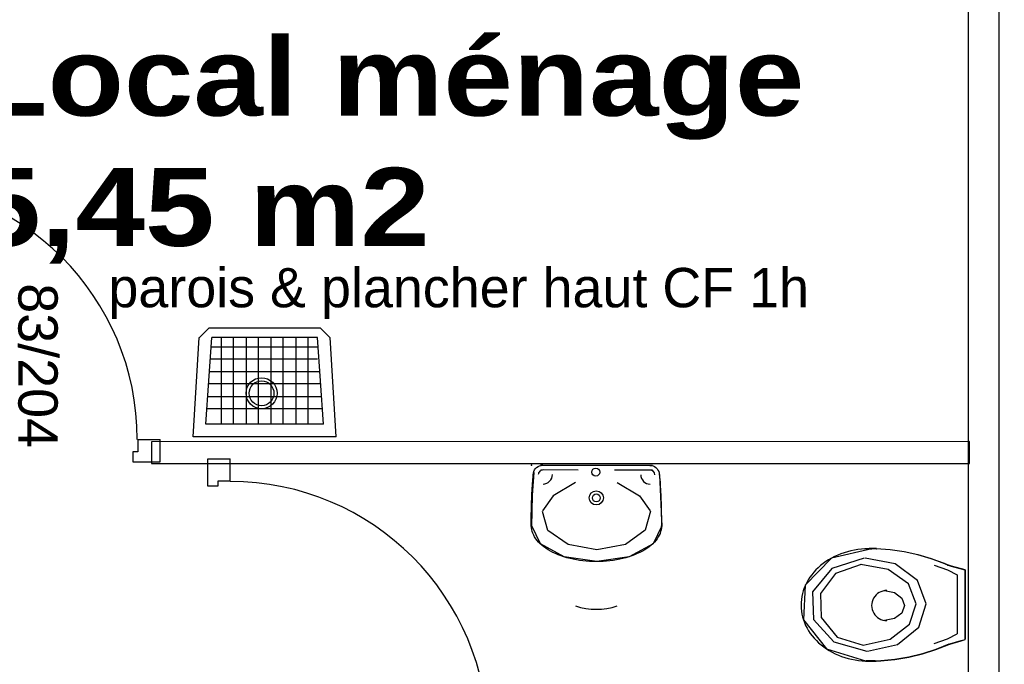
# Model space of a CAD drawing. Header units: millimetres. Extents: x -15 to 127, y -65 to 67.
# Tile 403 of 476: x 112.221 to 112.538, y 29.246 to 29.454. Entities that reach past the tile are written whole.
import ezdxf

# ---------------------------------------------------------------- set-up
doc = ezdxf.new("R2010")
doc.units = ezdxf.units.MM
doc.header["$MEASUREMENT"] = 0
doc.layers.add('Calque 5', color=7, linetype='Continuous')
doc.styles.get("Standard").update_dxf_attribs({"font": 'BKANT.TTF'})

# ---------------------------------------------------------------- blocks, each defined once
blk = doc.blocks.new('PD_31749')
at = {"layer": 'Calque 5', "color": 0}
for p, q in [((44.95858533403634, -37.64325977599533), (44.9562429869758, -37.64326091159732)), ((44.98716367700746, -37.65014822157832), (44.98717449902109, -37.67247022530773)), ((44.98458109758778, -37.65173398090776), (44.98459033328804, -37.67078397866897)), ((44.95827371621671, -37.67945992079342), (44.95526179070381, -37.67946138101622))]:
    blk.add_line(p, q, dxfattribs=at)
for points in [[(44.98711485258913, -37.6501962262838), (44.98274434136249, -37.64898458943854), (44.98144448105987, -37.64855978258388), (44.98163669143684, -37.64860613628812), (44.98047544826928, -37.64811568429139), (44.9762229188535, -37.64653915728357), (44.97187077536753, -37.64526311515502), (44.96744022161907, -37.64429376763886), (44.96295284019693, -37.64363584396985), (44.9584304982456, -37.64329254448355), (44.95858535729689, -37.6433077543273), (44.95624301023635, -37.64330888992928), (44.95704893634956, -37.64338056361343), (44.95597861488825, -37.64336360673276), (44.95483549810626, -37.64339347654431), (44.95369582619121, -37.64347283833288), (44.95256272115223, -37.64360146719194), (44.9514392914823, -37.64377901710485), (44.95032861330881, -37.64400500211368), (44.94923373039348, -37.64427879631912), (44.94815764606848, -37.64459965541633), (44.94710330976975, -37.64496669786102), (44.94607361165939, -37.64537891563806), (44.94507136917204, -37.64583518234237), (44.94409933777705, -37.64633424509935), (44.94316017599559, -37.64687473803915), (44.94225645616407, -37.64745517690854), (44.94139066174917, -37.64807397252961), (44.94056516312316, -37.64872942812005), (44.93978222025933, -37.64941974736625), (44.93904398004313, -37.65014303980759), (44.93835247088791, -37.65089731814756), (44.93770958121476, -37.65168052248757), (44.9371170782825, -37.65249049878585), (44.93657658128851, -37.65332503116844), (44.9360895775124, -37.65418183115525), (44.93565739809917, -37.65505855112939), (44.935281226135, -37.65595278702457), (44.93496209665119, -37.65686208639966), (44.9347008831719, -37.65778395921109), (44.93449830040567, -37.65871587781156), (44.93435490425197, -37.65965529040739), (44.93427108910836, -37.66059961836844), (44.93424707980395, -37.66154627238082), (44.9342829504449, -37.66249266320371), (44.93437859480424, -37.6634361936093), (44.93453375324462, -37.66437427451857), (44.93474800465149, -37.66530434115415), (44.93502075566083, -37.66622383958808), (44.93535126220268, -37.66713025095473), (44.93573861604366, -37.66802109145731), (44.93618175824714, -37.66889391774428), (44.93667947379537, -37.66974633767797), (44.9372303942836, -37.67057601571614), (44.93783301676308, -37.67138067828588), (44.93848568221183, -37.67215811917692), (44.93918660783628, -37.67290620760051), (44.93993386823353, -37.67362289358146), (44.94072541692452, -37.67430621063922), (44.94155908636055, -37.6749542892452), (44.94243258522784, -37.67556534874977), (44.94334352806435, -37.67613771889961), (44.94428941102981, -37.67666982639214), (44.94526764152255, -37.67716021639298), (44.94627554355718, -37.67760754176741), (44.94731035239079, -37.67801058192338), (44.94836922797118, -37.67836822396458), (44.94944927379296, -37.67867949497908), (44.95054752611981, -37.67894353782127), (44.95166097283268, -37.67915962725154), (44.95278656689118, -37.67932717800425), (44.95392122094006, -37.67944572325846), (44.95506182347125, -37.67951494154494), (44.95526181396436, -37.6795093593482), (44.95827373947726, -37.67950789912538), (44.95844808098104, -37.67955953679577), (44.95997061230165, -37.67947790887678), (44.96448321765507, -37.67902421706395), (44.968953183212, -37.67825684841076), (44.97335873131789, -37.67717953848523), (44.9776783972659, -37.67579754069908), (44.98189113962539, -37.67411758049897), (44.98145693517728, -37.67424824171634), (44.98579971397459, -37.67294068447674), (44.98712573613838, -37.67260629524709), (44.98717452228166, -37.6725182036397), (44.98716370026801, -37.65019619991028)], [(44.95704891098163, -37.64333258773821), (44.9440504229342, -37.64631293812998), (44.93564189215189, -37.65504459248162), (44.93502847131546, -37.66619923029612), (44.94244398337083, -37.67552494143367), (44.95506179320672, -37.67946696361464)], [(44.95843047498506, -37.64324456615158), (44.96295281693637, -37.64358786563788), (44.96744019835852, -37.64424578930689), (44.97187075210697, -37.64521513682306), (44.97622289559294, -37.64649117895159), (44.98047542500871, -37.64806770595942), (44.98163666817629, -37.64855815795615)], [(44.95458999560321, -37.64636356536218), (44.94416045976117, -37.64970641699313), (44.93797750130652, -37.6571802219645), (44.93824173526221, -37.66612493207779), (44.94485911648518, -37.67335698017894), (44.95547441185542, -37.67630236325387)], [(44.9556837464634, -37.67630226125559), (44.96528568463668, -37.6741457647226), (44.97221146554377, -37.66855676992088), (44.97460533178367, -37.66103284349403), (44.97182584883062, -37.65359001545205), (44.96461777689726, -37.6482225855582), (44.95491251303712, -37.64636875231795)], [(44.9536209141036, -37.6483577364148), (44.94539825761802, -37.65126062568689), (44.94052382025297, -37.65775144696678), (44.94073249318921, -37.66552001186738), (44.94595000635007, -37.67180136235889), (44.9543193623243, -37.67435986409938)], [(44.95425348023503, -37.67435989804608), (44.96295005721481, -37.67248726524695), (44.969222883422, -37.66763428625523), (44.97139116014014, -37.66110131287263), (44.96887389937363, -37.6546388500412), (44.96234559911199, -37.64997850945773), (44.95355551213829, -37.64836902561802)], [(44.97716855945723, -37.64860878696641), (44.98145258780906, -37.65009758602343), (44.98458109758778, -37.65173398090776)], [(44.98711482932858, -37.65014824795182), (44.98274431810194, -37.64893661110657), (44.98144445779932, -37.64851180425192)], [(44.96112369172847, -37.65677288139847), (44.9643396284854, -37.6574202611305), (44.96669448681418, -37.65919205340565), (44.96755728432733, -37.66161350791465), (44.96669683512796, -37.66403579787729), (44.96434369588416, -37.66580987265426), (44.96112838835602, -37.66646037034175)], [(44.97718080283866, -37.67386257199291), (44.98146338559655, -37.67236961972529), (44.98459030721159, -37.67073019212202)], [(44.98145691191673, -37.67420026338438), (44.98579969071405, -37.67289270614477), (44.98712571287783, -37.67255831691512)], [(44.98189111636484, -37.67406960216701), (44.97767837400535, -37.67574956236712), (44.97335870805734, -37.67713156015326), (44.96895315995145, -37.67820887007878), (44.96448319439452, -37.67897623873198), (44.95997058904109, -37.67942993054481), (44.95844805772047, -37.67951155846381)]]:
    blk.add_lwpolyline(points, dxfattribs=at)
blk.add_arc((44.9618543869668, -37.6616162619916), 0.004843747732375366, 90.02777777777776, 270.0277777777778, dxfattribs=at)
blk = doc.blocks.new('PD_31761')
at = {"layer": 'Calque 5', "color": 0}
for p, q in [((44.86244743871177, -37.61794573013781), (44.85041278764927, -37.61793989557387)), ((44.88634684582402, -37.61645425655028), (44.85041351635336, -37.61643683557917)), ((44.88634611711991, -37.61795731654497), (44.87412731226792, -37.61795139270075))]:
    blk.add_line(p, q, dxfattribs=at)
for points in [[(44.88858536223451, -37.61935947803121), (44.8886472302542, -37.61991377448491), (44.88870691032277, -37.62051263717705), (44.88876423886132, -37.6211544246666), (44.8888190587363, -37.62183737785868), (44.88887121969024, -37.62255962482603), (44.88892057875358, -37.62331918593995), (44.88896700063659, -37.6241139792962), (44.8890103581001, -37.62494182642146), (44.88905053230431, -37.62580045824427), (44.88908741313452, -37.62668752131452), (44.88912089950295, -37.62760058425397), (44.88915089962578, -37.62853714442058), (44.88917733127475, -37.62949463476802), (44.88920012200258, -37.63047043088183), (44.88921920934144, -37.63146185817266), (44.88923454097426, -37.63246619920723), (44.88924607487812, -37.63348070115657), (44.88925377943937, -37.63450258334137), (44.88925763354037, -37.63552904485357), (44.88925808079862, -37.63617396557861), (44.88927638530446, -37.63597464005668), (44.88924740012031, -37.63657549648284), (44.88916111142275, -37.63717467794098), (44.88901775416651, -37.63777054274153), (44.88881772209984, -37.6383614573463), (44.8885615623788, -37.6389458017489), (44.88824997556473, -37.63952197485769), (44.88788382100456, -37.64008839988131), (44.8874640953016, -37.64064351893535), (44.88699195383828, -37.64118581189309), (44.8864686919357, -37.64171379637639), (44.88589573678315, -37.64222601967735), (44.88527466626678, -37.64272108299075), (44.88460717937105, -37.64319762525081), (44.88389510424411, -37.64365434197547), (44.88314039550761, -37.64408998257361), (44.88234512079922, -37.64450335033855), (44.88151146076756, -37.64489331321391), (44.88064169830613, -37.64525880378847), (44.8797382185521, -37.64559882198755), (44.87880349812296, -37.64591242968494), (44.87784009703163, -37.64619877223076), (44.87685065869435, -37.64645706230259), (44.87583789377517, -37.64668659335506), (44.87480457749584, -37.64688673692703), (44.87375354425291, -37.64705694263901), (44.87268767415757, -37.64719674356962), (44.87160988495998, -37.64730575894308), (44.87052313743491, -37.64738368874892), (44.86943040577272, -37.64743031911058), (44.86833468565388, -37.64744552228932), (44.86723897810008, -37.64742925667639), (44.86614629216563, -37.64738156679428), (44.86505962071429, -37.6473025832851), (44.86398193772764, -37.64719252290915), (44.86291620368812, -37.64705168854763), (44.86186533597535, -37.64688046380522), (44.86083221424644, -37.64667931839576), (44.8598196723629, -37.64644880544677), (44.85883048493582, -37.64618955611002), (44.85786736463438, -37.6459022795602), (44.85693294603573, -37.64558776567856), (44.85602979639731, -37.64524687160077), (44.85516038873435, -37.64488053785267), (44.8543271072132, -37.64448976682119), (44.8535322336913, -37.64407562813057), (44.85277794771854, -37.64363925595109), (44.85206631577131, -37.64318184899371), (44.8513992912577, -37.64270465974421), (44.85077870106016, -37.64220899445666), (44.8502062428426, -37.64169621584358), (44.84968349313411, -37.64116772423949), (44.84921187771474, -37.64062497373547), (44.84879269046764, -37.64006944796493), (44.84842708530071, -37.63950266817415), (44.84811605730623, -37.63892619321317), (44.84786046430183, -37.63834160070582), (44.84766100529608, -37.63775049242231), (44.84751822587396, -37.63715448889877), (44.8474325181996, -37.63655522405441), (44.84740411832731, -37.6359543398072), (44.84731633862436, -37.63615365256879), (44.84731876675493, -37.63512575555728), (44.84732505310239, -37.63410067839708), (44.84733517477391, -37.63308122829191), (44.84734910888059, -37.63207020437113), (44.84736681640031, -37.63107037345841), (44.84738824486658, -37.63008447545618), (44.84741334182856, -37.62911521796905), (44.847442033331, -37.62816525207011), (44.84747424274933, -37.62723718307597), (44.84750988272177, -37.62633355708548), (44.84754885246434, -37.62545684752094), (44.84759104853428, -37.6246094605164), (44.8476363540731, -37.62379371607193), (44.84768464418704, -37.62301185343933), (44.84773578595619, -37.62226601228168), (44.84778964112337, -37.62155823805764), (44.8478460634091, -37.62089046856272), (44.84790489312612, -37.62026453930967), (44.84796597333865, -37.61968216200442), (44.84802913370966, -37.61914493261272), (44.8480752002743, -37.61879133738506), (44.84799178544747, -37.61944178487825), (44.84803809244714, -37.61891979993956), (44.84817510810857, -37.61841371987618), (44.84839866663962, -37.61793891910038), (44.84870197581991, -37.61750982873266), (44.84907581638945, -37.61713948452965), (44.84950883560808, -37.61683913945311), (44.84998787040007, -37.61661791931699), (44.8504983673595, -37.61648254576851), (44.85102481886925, -37.61643713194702), (44.85031745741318, -37.61643678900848), (44.88625078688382, -37.61645420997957), (44.88554342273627, -37.61645386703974), (44.88606982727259, -37.61649979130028), (44.88658019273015, -37.61663565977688), (44.88705901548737, -37.61685734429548), (44.8874917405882, -37.61715810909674), (44.8878652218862, -37.61752881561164), (44.8881681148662, -37.61795819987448), (44.88839121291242, -37.61843321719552), (44.88852773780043, -37.61893942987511), (44.88857354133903, -37.61946145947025)], [(44.84817126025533, -37.61879138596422), (44.84761941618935, -37.62601881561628), (44.84741239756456, -37.63615369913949)], [(44.8886814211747, -37.6193595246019), (44.88935413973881, -37.6361740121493)], [(44.86157713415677, -37.6219864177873), (44.85436521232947, -37.62623627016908), (44.85100014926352, -37.63109436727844)], [(44.87503236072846, -37.62199293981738), (44.88224015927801, -37.62624978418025), (44.88560050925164, -37.6311111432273)], [(44.88570609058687, -37.63120375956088), (44.88407559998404, -37.63729457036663), (44.87767152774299, -37.64190472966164), (44.86843772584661, -37.64363489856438), (44.85917696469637, -37.64195991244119), (44.8527001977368, -37.6373881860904), (44.85097334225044, -37.63130739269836)], [(44.88937244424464, -37.63597468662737), (44.8865647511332, -37.6417138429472), (44.87889955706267, -37.64591247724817), (44.86843074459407, -37.64744556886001), (44.8579634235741, -37.64590232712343), (44.85030230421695, -37.64169626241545), (44.84750017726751, -37.63595438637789)]]:
    blk.add_lwpolyline(points, dxfattribs=at)
for centre, radius in [((44.86812975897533, -37.61863004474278), 0.001285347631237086), ((44.86829754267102, -37.62693633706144), 0.002273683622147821), ((44.86829754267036, -37.62693633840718), 0.001263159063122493)]:
    blk.add_circle(centre, radius, dxfattribs=at)
for centre, radius, start, end in [((44.85111942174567, -37.61944330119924), 0.001515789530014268, 89.97222222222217, 179.9722222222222), ((44.88563802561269, -37.61946003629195), 0.001515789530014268, 359.9722222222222, 89.97222222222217), ((44.85111942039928, -37.61944330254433), 0.003031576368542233, 270, 0), ((44.88563802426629, -37.61946003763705), 0.003031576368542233, 180, 270), ((44.86829507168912, -37.64179555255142), 0.02102997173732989, 251.3428497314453, 288.6577911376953)]:
    blk.add_arc(centre, radius, start, end, dxfattribs=at)
blk = doc.blocks.new('PD_31793')
at = {"layer": 'Calque 5', "color": 0}
for p, q in [((44.72051594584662, -37.60810691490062), (44.72772573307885, -37.60810691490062)), ((44.72772573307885, -37.61531670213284), (44.72772573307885, -37.60810691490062)), ((44.71892628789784, -37.61531670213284), (44.72772573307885, -37.61531670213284))]:
    blk.add_line(p, q, dxfattribs=at)
blk.add_lwpolyline([(44.72051594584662, -37.60810691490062), (44.72051594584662, -37.61211235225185), (44.71892628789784, -37.61211235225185), (44.71892628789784, -37.61531670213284), (44.72051594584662, -37.61531670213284)], dxfattribs=at)
blk = doc.blocks.new('PD_31794')
at = {"layer": 'Calque 5', "color": 0}
for points in [[(44.6413949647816, -37.53039854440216), (44.63738952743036, -37.53039854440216), (44.63738952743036, -37.52504370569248), (44.6413949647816, -37.52504370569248), (44.6413949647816, -37.53039854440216)], [(44.6413949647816, -37.60804370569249), (44.63738952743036, -37.60804370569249), (44.63738952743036, -37.60268886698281), (44.6413949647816, -37.60268886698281), (44.6413949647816, -37.60804370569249)]]:
    blk.add_lwpolyline(points, dxfattribs=at)
blk = doc.blocks.new('PD_31792')
at = {"layer": 'Calque 5', "color": 0}
blk.add_line((44.63238273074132, -37.61531670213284), (44.63238273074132, -37.60810691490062), dxfattribs=at)
for points in [[(44.63738952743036, -37.52499962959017), (44.6413949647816, -37.52499962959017), (44.6413949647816, -37.60810691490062), (44.63738952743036, -37.60810691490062), (44.63738952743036, -37.52499962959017)], [(44.63738952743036, -37.61211235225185), (44.63897918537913, -37.61211235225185), (44.63897918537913, -37.61531670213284), (44.63238273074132, -37.61531670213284), (44.63238273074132, -37.60810691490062), (44.63738952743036, -37.60810691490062), (44.63738952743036, -37.61211235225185)]]:
    blk.add_lwpolyline(points, dxfattribs=at)
blk.add_arc((44.63738952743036, -37.60810691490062), 0.08299999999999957, 0, 90, dxfattribs=at)
at = {"layer": 'Calque 5'}
for name in ['PD_31794', 'PD_31793']:
    blk.add_blockref(name, (0, 0), dxfattribs=at)
blk = doc.blocks.new('PD_31800')
at = {"layer": 'Calque 5', "color": 0}
for p, q in [((44.74315976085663, -37.62311614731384), (44.74315976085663, -37.61431670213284)), ((44.74315976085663, -37.61431670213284), (44.75036954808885, -37.61431670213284)), ((44.75036954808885, -37.62152648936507), (44.75036954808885, -37.61431670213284))]:
    blk.add_line(p, q, dxfattribs=at)
blk.add_lwpolyline([(44.75036954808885, -37.62152648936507), (44.74636411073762, -37.62152648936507), (44.74636411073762, -37.62311614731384), (44.74315976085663, -37.62311614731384), (44.74315976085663, -37.62152648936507)], dxfattribs=at)
blk = doc.blocks.new('PD_31801')
at = {"layer": 'Calque 5', "color": 0}
for points in [[(44.75043275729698, -37.70064747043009), (44.75043275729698, -37.70465290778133), (44.75578759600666, -37.70465290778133), (44.75578759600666, -37.70064747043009), (44.75043275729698, -37.70064747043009)], [(44.8280779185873, -37.70064747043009), (44.8280779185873, -37.70465290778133), (44.83343275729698, -37.70465290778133), (44.83343275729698, -37.70064747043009), (44.8280779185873, -37.70064747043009)]]:
    blk.add_lwpolyline(points, dxfattribs=at)
blk = doc.blocks.new('PD_31799')
at = {"layer": 'Calque 5', "color": 0}
blk.add_line((44.74315976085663, -37.70965970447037), (44.75036954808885, -37.70965970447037), dxfattribs=at)
for points in [[(44.8334768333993, -37.70465290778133), (44.8334768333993, -37.70064747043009), (44.75036954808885, -37.70064747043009), (44.75036954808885, -37.70465290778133), (44.8334768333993, -37.70465290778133)], [(44.74636411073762, -37.70465290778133), (44.74636411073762, -37.70306324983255), (44.74315976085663, -37.70306324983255), (44.74315976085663, -37.70965970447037), (44.75036954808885, -37.70965970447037), (44.75036954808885, -37.70465290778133), (44.74636411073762, -37.70465290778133)]]:
    blk.add_lwpolyline(points, dxfattribs=at)
blk.add_arc((44.75036954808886, -37.70465290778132), 0.08299999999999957, 0, 90, dxfattribs=at)
at = {"layer": 'Calque 5'}
for name in ['PD_31800', 'PD_31801']:
    blk.add_blockref(name, (0, 0), dxfattribs=at)
blk = doc.blocks.new('PD_33095')
at = {"layer": 'Calque 5', "color": 0}
for p, q in [((44.95858533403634, -37.64325977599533), (44.9562429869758, -37.64326091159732)), ((44.98716367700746, -37.65014822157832), (44.98717449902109, -37.67247022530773)), ((44.98458109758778, -37.65173398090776), (44.98459033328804, -37.67078397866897)), ((44.95827371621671, -37.67945992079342), (44.95526179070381, -37.67946138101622))]:
    blk.add_line(p, q, dxfattribs=at)
for points in [[(44.98711485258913, -37.6501962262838), (44.98274434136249, -37.64898458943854), (44.98144448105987, -37.64855978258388), (44.98163669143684, -37.64860613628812), (44.98047544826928, -37.64811568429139), (44.9762229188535, -37.64653915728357), (44.97187077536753, -37.64526311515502), (44.96744022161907, -37.64429376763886), (44.96295284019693, -37.64363584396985), (44.9584304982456, -37.64329254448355), (44.95858535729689, -37.6433077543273), (44.95624301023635, -37.64330888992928), (44.95704893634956, -37.64338056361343), (44.95597861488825, -37.64336360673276), (44.95483549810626, -37.64339347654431), (44.95369582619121, -37.64347283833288), (44.95256272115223, -37.64360146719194), (44.9514392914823, -37.64377901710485), (44.95032861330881, -37.64400500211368), (44.94923373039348, -37.64427879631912), (44.94815764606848, -37.64459965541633), (44.94710330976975, -37.64496669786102), (44.94607361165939, -37.64537891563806), (44.94507136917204, -37.64583518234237), (44.94409933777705, -37.64633424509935), (44.94316017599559, -37.64687473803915), (44.94225645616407, -37.64745517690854), (44.94139066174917, -37.64807397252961), (44.94056516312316, -37.64872942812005), (44.93978222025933, -37.64941974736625), (44.93904398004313, -37.65014303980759), (44.93835247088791, -37.65089731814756), (44.93770958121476, -37.65168052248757), (44.9371170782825, -37.65249049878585), (44.93657658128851, -37.65332503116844), (44.9360895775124, -37.65418183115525), (44.93565739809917, -37.65505855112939), (44.935281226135, -37.65595278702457), (44.93496209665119, -37.65686208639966), (44.9347008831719, -37.65778395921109), (44.93449830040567, -37.65871587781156), (44.93435490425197, -37.65965529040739), (44.93427108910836, -37.66059961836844), (44.93424707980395, -37.66154627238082), (44.9342829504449, -37.66249266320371), (44.93437859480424, -37.6634361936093), (44.93453375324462, -37.66437427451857), (44.93474800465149, -37.66530434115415), (44.93502075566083, -37.66622383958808), (44.93535126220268, -37.66713025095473), (44.93573861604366, -37.66802109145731), (44.93618175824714, -37.66889391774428), (44.93667947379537, -37.66974633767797), (44.9372303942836, -37.67057601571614), (44.93783301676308, -37.67138067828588), (44.93848568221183, -37.67215811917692), (44.93918660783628, -37.67290620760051), (44.93993386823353, -37.67362289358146), (44.94072541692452, -37.67430621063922), (44.94155908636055, -37.6749542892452), (44.94243258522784, -37.67556534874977), (44.94334352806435, -37.67613771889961), (44.94428941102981, -37.67666982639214), (44.94526764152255, -37.67716021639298), (44.94627554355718, -37.67760754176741), (44.94731035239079, -37.67801058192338), (44.94836922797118, -37.67836822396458), (44.94944927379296, -37.67867949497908), (44.95054752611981, -37.67894353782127), (44.95166097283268, -37.67915962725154), (44.95278656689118, -37.67932717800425), (44.95392122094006, -37.67944572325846), (44.95506182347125, -37.67951494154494), (44.95526181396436, -37.6795093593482), (44.95827373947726, -37.67950789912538), (44.95844808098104, -37.67955953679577), (44.95997061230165, -37.67947790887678), (44.96448321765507, -37.67902421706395), (44.968953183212, -37.67825684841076), (44.97335873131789, -37.67717953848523), (44.9776783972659, -37.67579754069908), (44.98189113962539, -37.67411758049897), (44.98145693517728, -37.67424824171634), (44.98579971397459, -37.67294068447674), (44.98712573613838, -37.67260629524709), (44.98717452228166, -37.6725182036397), (44.98716370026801, -37.65019619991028)], [(44.95704891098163, -37.64333258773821), (44.9440504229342, -37.64631293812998), (44.93564189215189, -37.65504459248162), (44.93502847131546, -37.66619923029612), (44.94244398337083, -37.67552494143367), (44.95506179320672, -37.67946696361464)], [(44.95843047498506, -37.64324456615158), (44.96295281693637, -37.64358786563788), (44.96744019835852, -37.64424578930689), (44.97187075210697, -37.64521513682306), (44.97622289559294, -37.64649117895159), (44.98047542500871, -37.64806770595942), (44.98163666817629, -37.64855815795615)], [(44.95458999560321, -37.64636356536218), (44.94416045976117, -37.64970641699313), (44.93797750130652, -37.6571802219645), (44.93824173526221, -37.66612493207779), (44.94485911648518, -37.67335698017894), (44.95547441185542, -37.67630236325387)], [(44.9556837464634, -37.67630226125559), (44.96528568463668, -37.6741457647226), (44.97221146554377, -37.66855676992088), (44.97460533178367, -37.66103284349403), (44.97182584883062, -37.65359001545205), (44.96461777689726, -37.6482225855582), (44.95491251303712, -37.64636875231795)], [(44.9536209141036, -37.6483577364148), (44.94539825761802, -37.65126062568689), (44.94052382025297, -37.65775144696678), (44.94073249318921, -37.66552001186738), (44.94595000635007, -37.67180136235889), (44.9543193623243, -37.67435986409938)], [(44.95425348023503, -37.67435989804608), (44.96295005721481, -37.67248726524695), (44.969222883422, -37.66763428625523), (44.97139116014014, -37.66110131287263), (44.96887389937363, -37.6546388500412), (44.96234559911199, -37.64997850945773), (44.95355551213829, -37.64836902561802)], [(44.97716855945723, -37.64860878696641), (44.98145258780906, -37.65009758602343), (44.98458109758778, -37.65173398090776)], [(44.98711482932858, -37.65014824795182), (44.98274431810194, -37.64893661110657), (44.98144445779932, -37.64851180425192)], [(44.96112369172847, -37.65677288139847), (44.9643396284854, -37.6574202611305), (44.96669448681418, -37.65919205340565), (44.96755728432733, -37.66161350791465), (44.96669683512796, -37.66403579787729), (44.96434369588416, -37.66580987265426), (44.96112838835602, -37.66646037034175)], [(44.97718080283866, -37.67386257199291), (44.98146338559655, -37.67236961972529), (44.98459030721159, -37.67073019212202)], [(44.98145691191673, -37.67420026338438), (44.98579969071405, -37.67289270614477), (44.98712571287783, -37.67255831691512)], [(44.98189111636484, -37.67406960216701), (44.97767837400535, -37.67574956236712), (44.97335870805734, -37.67713156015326), (44.96895315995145, -37.67820887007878), (44.96448319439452, -37.67897623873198), (44.95997058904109, -37.67942993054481), (44.95844805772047, -37.67951155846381)]]:
    blk.add_lwpolyline(points, dxfattribs=at)
blk.add_arc((44.9618543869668, -37.6616162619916), 0.004843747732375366, 90.02777777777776, 270.0277777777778, dxfattribs=at)
blk = doc.blocks.new('PD_33107')
at = {"layer": 'Calque 5', "color": 0}
for p, q in [((44.86244743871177, -37.61794573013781), (44.85041278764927, -37.61793989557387)), ((44.88634684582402, -37.61645425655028), (44.85041351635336, -37.61643683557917)), ((44.88634611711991, -37.61795731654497), (44.87412731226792, -37.61795139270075))]:
    blk.add_line(p, q, dxfattribs=at)
for points in [[(44.88858536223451, -37.61935947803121), (44.8886472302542, -37.61991377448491), (44.88870691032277, -37.62051263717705), (44.88876423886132, -37.6211544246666), (44.8888190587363, -37.62183737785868), (44.88887121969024, -37.62255962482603), (44.88892057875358, -37.62331918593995), (44.88896700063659, -37.6241139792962), (44.8890103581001, -37.62494182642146), (44.88905053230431, -37.62580045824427), (44.88908741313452, -37.62668752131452), (44.88912089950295, -37.62760058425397), (44.88915089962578, -37.62853714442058), (44.88917733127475, -37.62949463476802), (44.88920012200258, -37.63047043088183), (44.88921920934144, -37.63146185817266), (44.88923454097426, -37.63246619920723), (44.88924607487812, -37.63348070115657), (44.88925377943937, -37.63450258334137), (44.88925763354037, -37.63552904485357), (44.88925808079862, -37.63617396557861), (44.88927638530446, -37.63597464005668), (44.88924740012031, -37.63657549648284), (44.88916111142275, -37.63717467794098), (44.88901775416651, -37.63777054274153), (44.88881772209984, -37.6383614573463), (44.8885615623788, -37.6389458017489), (44.88824997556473, -37.63952197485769), (44.88788382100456, -37.64008839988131), (44.8874640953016, -37.64064351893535), (44.88699195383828, -37.64118581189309), (44.8864686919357, -37.64171379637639), (44.88589573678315, -37.64222601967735), (44.88527466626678, -37.64272108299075), (44.88460717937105, -37.64319762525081), (44.88389510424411, -37.64365434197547), (44.88314039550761, -37.64408998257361), (44.88234512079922, -37.64450335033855), (44.88151146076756, -37.64489331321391), (44.88064169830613, -37.64525880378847), (44.8797382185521, -37.64559882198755), (44.87880349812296, -37.64591242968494), (44.87784009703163, -37.64619877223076), (44.87685065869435, -37.64645706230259), (44.87583789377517, -37.64668659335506), (44.87480457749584, -37.64688673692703), (44.87375354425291, -37.64705694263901), (44.87268767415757, -37.64719674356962), (44.87160988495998, -37.64730575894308), (44.87052313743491, -37.64738368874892), (44.86943040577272, -37.64743031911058), (44.86833468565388, -37.64744552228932), (44.86723897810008, -37.64742925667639), (44.86614629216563, -37.64738156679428), (44.86505962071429, -37.6473025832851), (44.86398193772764, -37.64719252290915), (44.86291620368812, -37.64705168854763), (44.86186533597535, -37.64688046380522), (44.86083221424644, -37.64667931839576), (44.8598196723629, -37.64644880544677), (44.85883048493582, -37.64618955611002), (44.85786736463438, -37.6459022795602), (44.85693294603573, -37.64558776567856), (44.85602979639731, -37.64524687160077), (44.85516038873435, -37.64488053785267), (44.8543271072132, -37.64448976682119), (44.8535322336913, -37.64407562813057), (44.85277794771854, -37.64363925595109), (44.85206631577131, -37.64318184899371), (44.8513992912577, -37.64270465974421), (44.85077870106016, -37.64220899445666), (44.8502062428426, -37.64169621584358), (44.84968349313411, -37.64116772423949), (44.84921187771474, -37.64062497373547), (44.84879269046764, -37.64006944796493), (44.84842708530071, -37.63950266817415), (44.84811605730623, -37.63892619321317), (44.84786046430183, -37.63834160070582), (44.84766100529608, -37.63775049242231), (44.84751822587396, -37.63715448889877), (44.8474325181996, -37.63655522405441), (44.84740411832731, -37.6359543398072), (44.84731633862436, -37.63615365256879), (44.84731876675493, -37.63512575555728), (44.84732505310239, -37.63410067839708), (44.84733517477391, -37.63308122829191), (44.84734910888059, -37.63207020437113), (44.84736681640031, -37.63107037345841), (44.84738824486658, -37.63008447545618), (44.84741334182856, -37.62911521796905), (44.847442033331, -37.62816525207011), (44.84747424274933, -37.62723718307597), (44.84750988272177, -37.62633355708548), (44.84754885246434, -37.62545684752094), (44.84759104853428, -37.6246094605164), (44.8476363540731, -37.62379371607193), (44.84768464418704, -37.62301185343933), (44.84773578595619, -37.62226601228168), (44.84778964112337, -37.62155823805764), (44.8478460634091, -37.62089046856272), (44.84790489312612, -37.62026453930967), (44.84796597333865, -37.61968216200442), (44.84802913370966, -37.61914493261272), (44.8480752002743, -37.61879133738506), (44.84799178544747, -37.61944178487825), (44.84803809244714, -37.61891979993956), (44.84817510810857, -37.61841371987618), (44.84839866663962, -37.61793891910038), (44.84870197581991, -37.61750982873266), (44.84907581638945, -37.61713948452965), (44.84950883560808, -37.61683913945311), (44.84998787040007, -37.61661791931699), (44.8504983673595, -37.61648254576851), (44.85102481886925, -37.61643713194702), (44.85031745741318, -37.61643678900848), (44.88625078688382, -37.61645420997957), (44.88554342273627, -37.61645386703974), (44.88606982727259, -37.61649979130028), (44.88658019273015, -37.61663565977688), (44.88705901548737, -37.61685734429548), (44.8874917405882, -37.61715810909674), (44.8878652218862, -37.61752881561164), (44.8881681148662, -37.61795819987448), (44.88839121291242, -37.61843321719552), (44.88852773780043, -37.61893942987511), (44.88857354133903, -37.61946145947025)], [(44.84817126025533, -37.61879138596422), (44.84761941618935, -37.62601881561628), (44.84741239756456, -37.63615369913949)], [(44.8886814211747, -37.6193595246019), (44.88935413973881, -37.6361740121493)], [(44.86157713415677, -37.6219864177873), (44.85436521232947, -37.62623627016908), (44.85100014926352, -37.63109436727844)], [(44.87503236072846, -37.62199293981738), (44.88224015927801, -37.62624978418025), (44.88560050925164, -37.6311111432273)], [(44.88570609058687, -37.63120375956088), (44.88407559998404, -37.63729457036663), (44.87767152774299, -37.64190472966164), (44.86843772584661, -37.64363489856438), (44.85917696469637, -37.64195991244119), (44.8527001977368, -37.6373881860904), (44.85097334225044, -37.63130739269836)], [(44.88937244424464, -37.63597468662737), (44.8865647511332, -37.6417138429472), (44.87889955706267, -37.64591247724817), (44.86843074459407, -37.64744556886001), (44.8579634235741, -37.64590232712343), (44.85030230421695, -37.64169626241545), (44.84750017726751, -37.63595438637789)]]:
    blk.add_lwpolyline(points, dxfattribs=at)
for centre, radius in [((44.86812975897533, -37.61863004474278), 0.001285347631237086), ((44.86829754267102, -37.62693633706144), 0.002273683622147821), ((44.86829754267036, -37.62693633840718), 0.001263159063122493)]:
    blk.add_circle(centre, radius, dxfattribs=at)
for centre, radius, start, end in [((44.85111942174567, -37.61944330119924), 0.001515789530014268, 89.97222222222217, 179.9722222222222), ((44.88563802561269, -37.61946003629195), 0.001515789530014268, 359.9722222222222, 89.97222222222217), ((44.85111942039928, -37.61944330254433), 0.003031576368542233, 270, 0), ((44.88563802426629, -37.61946003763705), 0.003031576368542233, 180, 270), ((44.86829507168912, -37.64179555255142), 0.02102997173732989, 251.3428497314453, 288.6577911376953)]:
    blk.add_arc(centre, radius, start, end, dxfattribs=at)
blk = doc.blocks.new('PD_33139')
at = {"layer": 'Calque 5', "color": 0}
for p, q in [((44.72051594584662, -37.60810691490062), (44.72772573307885, -37.60810691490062)), ((44.72772573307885, -37.61531670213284), (44.72772573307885, -37.60810691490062)), ((44.71892628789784, -37.61531670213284), (44.72772573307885, -37.61531670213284))]:
    blk.add_line(p, q, dxfattribs=at)
blk.add_lwpolyline([(44.72051594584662, -37.60810691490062), (44.72051594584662, -37.61211235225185), (44.71892628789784, -37.61211235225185), (44.71892628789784, -37.61531670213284), (44.72051594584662, -37.61531670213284)], dxfattribs=at)
blk = doc.blocks.new('PD_33140')
at = {"layer": 'Calque 5', "color": 0}
for points in [[(44.6413949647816, -37.53039854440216), (44.63738952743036, -37.53039854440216), (44.63738952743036, -37.52504370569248), (44.6413949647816, -37.52504370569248), (44.6413949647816, -37.53039854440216)], [(44.6413949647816, -37.60804370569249), (44.63738952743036, -37.60804370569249), (44.63738952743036, -37.60268886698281), (44.6413949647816, -37.60268886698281), (44.6413949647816, -37.60804370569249)]]:
    blk.add_lwpolyline(points, dxfattribs=at)
blk = doc.blocks.new('PD_33138')
at = {"layer": 'Calque 5', "color": 0}
blk.add_line((44.63238273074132, -37.61531670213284), (44.63238273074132, -37.60810691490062), dxfattribs=at)
for points in [[(44.63738952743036, -37.52499962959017), (44.6413949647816, -37.52499962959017), (44.6413949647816, -37.60810691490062), (44.63738952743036, -37.60810691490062), (44.63738952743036, -37.52499962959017)], [(44.63738952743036, -37.61211235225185), (44.63897918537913, -37.61211235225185), (44.63897918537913, -37.61531670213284), (44.63238273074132, -37.61531670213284), (44.63238273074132, -37.60810691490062), (44.63738952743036, -37.60810691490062), (44.63738952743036, -37.61211235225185)]]:
    blk.add_lwpolyline(points, dxfattribs=at)
blk.add_arc((44.63738952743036, -37.60810691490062), 0.08299999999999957, 0, 90, dxfattribs=at)
at = {"layer": 'Calque 5'}
for name in ['PD_33140', 'PD_33139']:
    blk.add_blockref(name, (0, 0), dxfattribs=at)
blk = doc.blocks.new('PD_33146')
at = {"layer": 'Calque 5', "color": 0}
for p, q in [((44.74315976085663, -37.62311614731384), (44.74315976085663, -37.61431670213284)), ((44.74315976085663, -37.61431670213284), (44.75036954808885, -37.61431670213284)), ((44.75036954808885, -37.62152648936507), (44.75036954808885, -37.61431670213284))]:
    blk.add_line(p, q, dxfattribs=at)
blk.add_lwpolyline([(44.75036954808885, -37.62152648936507), (44.74636411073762, -37.62152648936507), (44.74636411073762, -37.62311614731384), (44.74315976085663, -37.62311614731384), (44.74315976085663, -37.62152648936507)], dxfattribs=at)
blk = doc.blocks.new('PD_33147')
at = {"layer": 'Calque 5', "color": 0}
for points in [[(44.75043275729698, -37.70064747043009), (44.75043275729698, -37.70465290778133), (44.75578759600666, -37.70465290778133), (44.75578759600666, -37.70064747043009), (44.75043275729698, -37.70064747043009)], [(44.8280779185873, -37.70064747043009), (44.8280779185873, -37.70465290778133), (44.83343275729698, -37.70465290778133), (44.83343275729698, -37.70064747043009), (44.8280779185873, -37.70064747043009)]]:
    blk.add_lwpolyline(points, dxfattribs=at)
blk = doc.blocks.new('PD_33145')
at = {"layer": 'Calque 5', "color": 0}
blk.add_line((44.74315976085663, -37.70965970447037), (44.75036954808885, -37.70965970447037), dxfattribs=at)
for points in [[(44.8334768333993, -37.70465290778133), (44.8334768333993, -37.70064747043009), (44.75036954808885, -37.70064747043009), (44.75036954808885, -37.70465290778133), (44.8334768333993, -37.70465290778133)], [(44.74636411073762, -37.70465290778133), (44.74636411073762, -37.70306324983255), (44.74315976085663, -37.70306324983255), (44.74315976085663, -37.70965970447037), (44.75036954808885, -37.70965970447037), (44.75036954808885, -37.70465290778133), (44.74636411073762, -37.70465290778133)]]:
    blk.add_lwpolyline(points, dxfattribs=at)
blk.add_arc((44.75036954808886, -37.70465290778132), 0.08299999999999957, 0, 90, dxfattribs=at)
at = {"layer": 'Calque 5'}
for name in ['PD_33146', 'PD_33147']:
    blk.add_blockref(name, (0, 0), dxfattribs=at)

msp = doc.modelspace()

# ---------------------------------------------------------------- linework, layer by layer
at = {"layer": 'Calque 5', "color": 0}
for p, q in [((112.2787865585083, 29.35155825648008), (112.2817865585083, 29.35455825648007)), ((112.2787865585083, 29.35155825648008), (112.2817865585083, 29.35455825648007)), ((112.3177865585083, 29.35455825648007), (112.2817865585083, 29.35455825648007)), ((112.3177865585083, 29.35455825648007), (112.2817865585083, 29.35455825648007)), ((112.3177865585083, 29.35455825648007), (112.3207865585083, 29.35155825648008)), ((112.3177865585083, 29.35455825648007), (112.3207865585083, 29.35155825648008)), ((112.2767865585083, 29.31955825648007), (112.2787220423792, 29.35149374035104)), ((112.2767865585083, 29.31955825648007), (112.2787220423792, 29.35149374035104)), ((112.2807865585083, 29.32355825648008), (112.2827865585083, 29.35155825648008)), ((112.2807865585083, 29.32355825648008), (112.2827865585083, 29.35155825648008)), ((112.3167865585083, 29.35155825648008), (112.2827865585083, 29.35155825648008)), ((112.3167865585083, 29.35155825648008), (112.2827865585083, 29.35155825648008)), ((112.2857865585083, 29.35155825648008), (112.2857865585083, 29.32355825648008)), ((112.2857865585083, 29.35155825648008), (112.2857865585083, 29.32355825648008)), ((112.2897865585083, 29.32355825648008), (112.2897865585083, 29.35155825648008)), ((112.2897865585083, 29.32355825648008), (112.2897865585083, 29.35155825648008)), ((112.2937865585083, 29.35155825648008), (112.2937865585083, 29.32355825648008)), ((112.2937865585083, 29.35155825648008), (112.2937865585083, 29.32355825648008)), ((112.2977865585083, 29.32355825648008), (112.2977865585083, 29.35155825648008)), ((112.2977865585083, 29.32355825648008), (112.2977865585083, 29.35155825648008)), ((112.3017865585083, 29.35155825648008), (112.3017865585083, 29.32355825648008)), ((112.3017865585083, 29.35155825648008), (112.3017865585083, 29.32355825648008)), ((112.3057865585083, 29.32355825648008), (112.3057865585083, 29.35155825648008)), ((112.3057865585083, 29.32355825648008), (112.3057865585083, 29.35155825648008)), ((112.3097865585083, 29.35155825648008), (112.3097865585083, 29.32355825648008)), ((112.3097865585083, 29.35155825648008), (112.3097865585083, 29.32355825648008)), ((112.3137865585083, 29.32355825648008), (112.3137865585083, 29.35155825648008)), ((112.3137865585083, 29.32355825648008), (112.3137865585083, 29.35155825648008)), ((112.3187865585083, 29.32355825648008), (112.3167865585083, 29.35155825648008)), ((112.3187865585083, 29.32355825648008), (112.3167865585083, 29.35155825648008)), ((112.3227865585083, 29.31955825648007), (112.3208510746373, 29.35149374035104)), ((112.3227865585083, 29.31955825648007), (112.3208510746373, 29.35149374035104)), ((112.282572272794, 29.34855825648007), (112.3167865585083, 29.34855825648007)), ((112.282572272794, 29.34855825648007), (112.3167865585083, 29.34855825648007)), ((112.3167865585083, 29.34455825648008), (112.2822865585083, 29.34455825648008)), ((112.3167865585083, 29.34455825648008), (112.2822865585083, 29.34455825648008)), ((112.2820008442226, 29.34055825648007), (112.317572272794, 29.34055825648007)), ((112.2820008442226, 29.34055825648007), (112.317572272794, 29.34055825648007)), ((112.3178579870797, 29.33655825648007), (112.2817151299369, 29.33655825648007)), ((112.3178579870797, 29.33655825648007), (112.2817151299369, 29.33655825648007)), ((112.2814294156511, 29.33255825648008), (112.3181437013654, 29.33255825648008)), ((112.2814294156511, 29.33255825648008), (112.3181437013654, 29.33255825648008)), ((112.3184294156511, 29.32855825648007), (112.2811437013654, 29.32855825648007)), ((112.3184294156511, 29.32855825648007), (112.2811437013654, 29.32855825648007)), ((112.3187865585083, 29.32355825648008), (112.2807865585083, 29.32355825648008)), ((112.3187865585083, 29.32355825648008), (112.2807865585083, 29.32355825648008)), ((112.3227865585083, 29.31955825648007), (112.2767865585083, 29.31955825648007)), ((112.3227865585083, 29.31955825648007), (112.2767865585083, 29.31955825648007))]:
    msp.add_line(p, q, dxfattribs=at)
for points in [[(112.5264566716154, 29.22978180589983), (112.536456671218, 29.22978180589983), (112.536456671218, 29.85342810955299), (112.5264566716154, 29.853428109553), (112.5264566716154, 29.22978180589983)], [(112.5264566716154, 29.22978180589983), (112.536456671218, 29.22978180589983), (112.536456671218, 29.85342810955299), (112.5264566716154, 29.853428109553), (112.5264566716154, 29.22978180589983)], [(112.5269342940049, 29.31796967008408), (112.2633028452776, 29.31790537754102), (112.2633066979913, 29.31090537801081), (112.5269381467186, 29.31096967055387), (112.5269342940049, 29.31796967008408)], [(112.5269342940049, 29.31796967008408), (112.2633028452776, 29.31790537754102), (112.2633066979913, 29.31090537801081), (112.5269381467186, 29.31096967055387), (112.5269342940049, 29.31796967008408)]]:
    msp.add_lwpolyline(points, dxfattribs=at)
for radius in [0.004999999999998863, 0.004999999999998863, 0.004000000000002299, 0.004000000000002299]:
    msp.add_circle((112.2987865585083, 29.33355825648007), radius, dxfattribs=at)
for p in [(112.3857387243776, 29.3103465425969), (112.3857387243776, 29.3103465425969), (112.5255258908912, 29.26547268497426), (112.5255258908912, 29.26547268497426)]:
    msp.add_point(p, dxfattribs=at)

# ---------------------------------------------------------------- block references
at = {"layer": 'Calque 5'}
for name in ['PD_31792', 'PD_33138', 'PD_31799', 'PD_33145', 'PD_31761', 'PD_33107', 'PD_31749', 'PD_33095']:
    msp.add_blockref(name, (67.5383568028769, 66.9267819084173), dxfattribs=at)

# ---------------------------------------------------------------- texts
at = {"layer": 'Calque 5', "color": 0, "attachment_point": 1}
for s, insert, char_height, width in [('{\\fArial Black|b0|i0|c0|p34;Local ménage\\H1.573X; \\H0.6359X;\\P5,45 m2\\H1.268X; }', (112.2052800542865, 29.44816218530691), 0.02517216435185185, 0.2645833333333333), ('{\\fArial Black|b0|i0|c0|p34;Local ménage\\H1.573X; \\H0.6359X;\\P5,45 m2\\H1.268X; }', (112.2052800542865, 29.44816218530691), 0.02517216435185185, 0.2645833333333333), ('{\\fArial|b0|i0|c0|p34;\\W0.98;parois & plancher haut CF 1h}', (112.2494479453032, 29.37394608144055), 0.01267795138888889, 0.2293055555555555), ('{\\fArial|b0|i0|c0|p34;\\W0.98;parois & plancher haut CF 1h}', (112.2494479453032, 29.37394608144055), 0.01267795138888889, 0.2293055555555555)]:
    msp.add_mtext(s, dxfattribs=dict(at, insert=insert, char_height=char_height, width=width))
at = {"layer": 'Calque 5', "color": 0, "insert": (112.2330991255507, 29.36900047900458), "char_height": 0.01267795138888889, "width": 0.05291666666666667, "attachment_point": 1, "rotation": 270}
msp.add_mtext('{\\fArial|b0|i0|c0|p34;\\W0.98;83/204}', dxfattribs=at)
msp.add_mtext('{\\fArial|b0|i0|c0|p34;\\W0.98;83/204}', dxfattribs=at)

doc.saveas('drawing.dxf')
